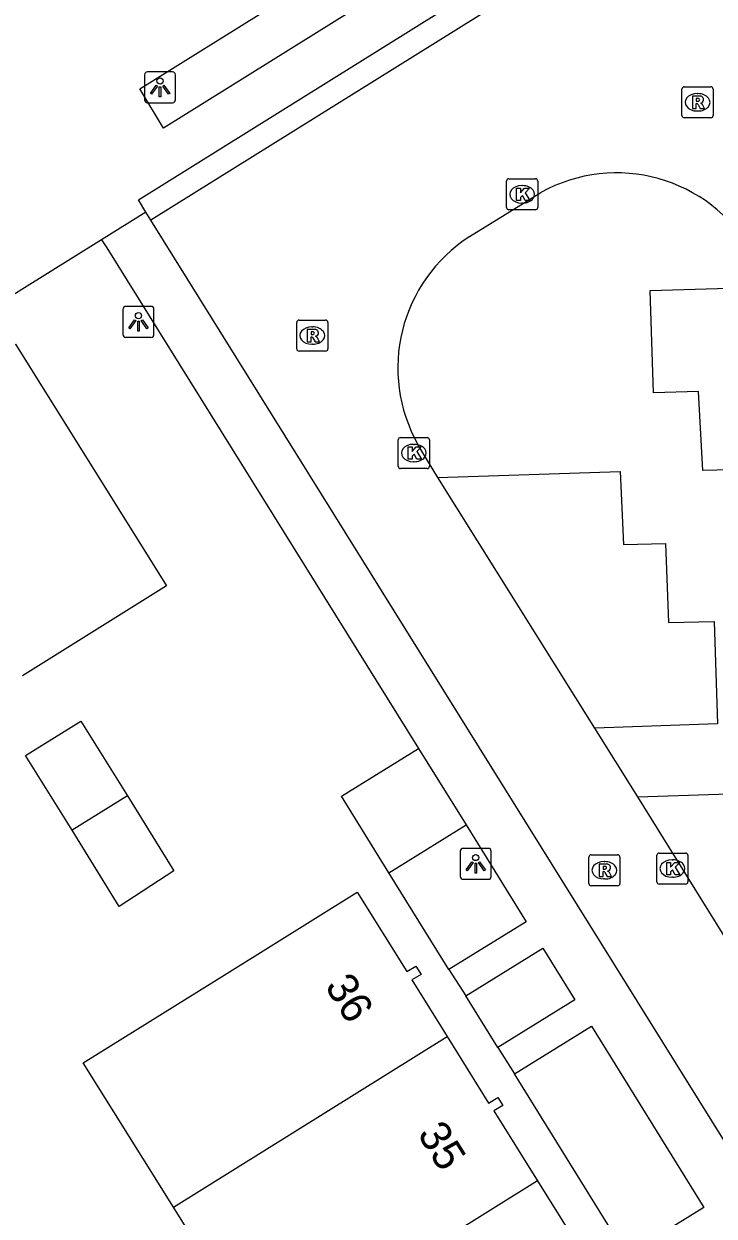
# Model space of a CAD drawing. Extents: x 159280 to 160375, y 384531 to 385872.
# Drawn here: x 159522.63 to 159544.84, y 385391.6 to 385429.99 of the extents above; entities that cross this region are included whole.
import ezdxf

# ---------------------------------------------------------------- set-up
doc = ezdxf.new("R2010")
doc.units = 0
for name, color, linetype in [('IMGEO_Groenvoorziening', 7, 'Continuous'), ('IMGEO_Kolk', 7, 'Continuous'), ('IMGEO_Lichtpunt', 7, 'Continuous'), ('IMGEO_Pand', 7, 'Continuous'), ('IMGEO_Pand_nummerreeks', 7, 'Continuous'), ('IMGEO_Parkeervlak_open', 7, 'Continuous'), ('IMGEO_Rijbaan_lokaal_open', 7, 'Continuous'), ('IMGEO_Rioolput', 7, 'Continuous'), ('IMGEO_Voetgangersgebied_open', 7, 'Continuous'), ('IMGEO_Voetpad_open', 7, 'Continuous')]:
    doc.layers.add(name, color=color, linetype=linetype)

msp = doc.modelspace()

# ---------------------------------------------------------------- linework, layer by layer
at = {"layer": 'IMGEO_Groenvoorziening'}
for points in [[(159536.308, 385399.542), (159534.38, 385402.659)], [(159537.884, 385397.025), (159536.85, 385398.688)], [(159542.034, 385390.34), (159538.414, 385396.179)]]:
    msp.add_lwpolyline(points, dxfattribs=at)
at = {"layer": 'IMGEO_Kolk'}
for p, q in [((159538.165, 385424.077), (159538.165, 385424.929)), ((159538.24, 385425.003), (159539.092, 385425.003)), ((159539.166, 385424.929), (159539.166, 385424.077)), ((159538.653, 385424.783), (159538.678, 385424.783)), ((159538.676, 385424.223), (159538.651, 385424.223)), ((159539.092, 385424.003), (159538.24, 385424.003)), ((159534.679, 385415.746), (159534.679, 385416.598)), ((159534.754, 385416.672), (159535.606, 385416.672)), ((159535.68, 385416.598), (159535.68, 385415.746)), ((159535.167, 385416.452), (159535.192, 385416.452)), ((159535.19, 385415.892), (159535.165, 385415.892)), ((159535.606, 385415.672), (159534.754, 385415.672)), ((159542.999, 385402.366), (159542.999, 385403.218)), ((159543.074, 385403.292), (159543.926, 385403.292)), ((159543.487, 385403.072), (159543.512, 385403.072)), ((159544, 385403.218), (159544, 385402.366)), ((159543.926, 385402.292), (159543.074, 385402.292)), ((159543.51, 385402.512), (159543.485, 385402.512))]:
    msp.add_line(p, q, dxfattribs=at)
for points in [[(159538.165, 385424.077), (159538.165, 385424.929)], [(159538.24, 385425.003), (159539.092, 385425.003)], [(159539.166, 385424.929), (159539.166, 385424.077)], [(159538.486, 385424.703), (159538.609, 385424.703), (159538.609, 385424.552), (159538.739, 385424.703), (159538.903, 385424.703), (159538.757, 385424.552), (159538.91, 385424.303), (159538.758, 385424.303), (159538.673, 385424.467), (159538.609, 385424.4), (159538.609, 385424.303), (159538.486, 385424.303), (159538.486, 385424.703)], [(159539.092, 385424.003), (159538.24, 385424.003)], [(159534.679, 385415.746), (159534.679, 385416.598)], [(159534.754, 385416.672), (159535.606, 385416.672)], [(159535.68, 385416.598), (159535.68, 385415.746)], [(159535, 385416.372), (159535.123, 385416.372), (159535.123, 385416.221), (159535.253, 385416.372), (159535.417, 385416.372), (159535.271, 385416.221), (159535.424, 385415.972), (159535.272, 385415.972), (159535.187, 385416.136), (159535.123, 385416.069), (159535.123, 385415.972), (159535, 385415.972), (159535, 385416.372)], [(159535.606, 385415.672), (159534.754, 385415.672)], [(159542.999, 385402.366), (159542.999, 385403.218)], [(159543.074, 385403.292), (159543.926, 385403.292)], [(159544, 385403.218), (159544, 385402.366)], [(159543.32, 385402.992), (159543.443, 385402.992), (159543.443, 385402.841), (159543.573, 385402.992), (159543.737, 385402.992), (159543.591, 385402.841), (159543.744, 385402.592), (159543.592, 385402.592), (159543.507, 385402.756), (159543.443, 385402.689), (159543.443, 385402.592), (159543.32, 385402.592), (159543.32, 385402.992)], [(159543.926, 385402.292), (159543.074, 385402.292)]]:
    msp.add_lwpolyline(points, dxfattribs=at)
for centre, start, end in [((159538.242, 385424.927), 91.552, 178.448), ((159538.242, 385424.927), 91.552, 178.448), ((159539.09, 385424.927), 1.552, 88.448), ((159539.09, 385424.927), 1.552, 88.448), ((159538.242, 385424.079), 181.552, 268.448), ((159538.242, 385424.079), 181.552, 268.448), ((159539.09, 385424.079), 271.552, 358.448), ((159539.09, 385424.079), 271.552, 358.448), ((159534.756, 385416.596), 91.552, 178.448), ((159534.756, 385416.596), 91.552, 178.448), ((159535.604, 385416.596), 1.552, 88.448), ((159535.604, 385416.596), 1.552, 88.448), ((159534.756, 385415.748), 181.552, 268.448), ((159534.756, 385415.748), 181.552, 268.448), ((159535.604, 385415.748), 271.552, 358.448), ((159535.604, 385415.748), 271.552, 358.448), ((159543.076, 385403.216), 91.552, 178.448), ((159543.076, 385403.216), 91.552, 178.448), ((159543.924, 385403.216), 1.552, 88.448), ((159543.924, 385403.216), 1.552, 88.448), ((159543.076, 385402.368), 181.552, 268.448), ((159543.076, 385402.368), 181.552, 268.448), ((159543.924, 385402.368), 271.552, 358.448), ((159543.924, 385402.368), 271.552, 358.448)]:
    msp.add_arc(centre, 0.0765, start, end, dxfattribs=at)
for centre, major_axis, ratio, start_param, end_param in [((159538.652, 385424.503), (-0.387, 0.002), 0.722429, 4.712389, 7.853982), ((159538.677, 385424.503), (-0.39, 0.002), 0.717154, 1.570796, 4.712389), ((159535.166, 385416.172), (-0.387, 0.002), 0.722429, 4.712389, 7.853982), ((159535.191, 385416.172), (-0.39, 0.002), 0.717154, 1.570796, 4.712389), ((159543.486, 385402.792), (-0.387, 0.002), 0.722429, 4.712389, 7.853982), ((159543.511, 385402.792), (-0.39, 0.002), 0.717154, 1.570796, 4.712389)]:
    msp.add_ellipse(centre, major_axis=major_axis, ratio=ratio, start_param=start_param, end_param=end_param, dxfattribs=at)
at = {"layer": 'IMGEO_Lichtpunt'}
for p, q in [((159527.416, 385428.448), (159526.608, 385428.448)), ((159527.416, 385428.448), (159526.608, 385428.448)), ((159526.514, 385428.353), (159526.514, 385427.546)), ((159526.514, 385428.353), (159526.514, 385427.546)), ((159527.51, 385427.546), (159527.51, 385428.353)), ((159527.51, 385427.546), (159527.51, 385428.353)), ((159526.608, 385427.452), (159527.416, 385427.452)), ((159526.608, 385427.452), (159527.416, 385427.452)), ((159525.82, 385420.799), (159525.82, 385419.992)), ((159525.82, 385420.799), (159525.82, 385419.992)), ((159526.722, 385420.894), (159525.914, 385420.894)), ((159526.722, 385420.894), (159525.914, 385420.894)), ((159526.816, 385419.992), (159526.816, 385420.799)), ((159526.816, 385419.992), (159526.816, 385420.799)), ((159525.914, 385419.898), (159526.722, 385419.898)), ((159525.914, 385419.898), (159526.722, 385419.898)), ((159537.575, 385403.443), (159536.767, 385403.443)), ((159537.575, 385403.443), (159536.767, 385403.443)), ((159536.673, 385403.348), (159536.673, 385402.541)), ((159536.673, 385403.348), (159536.673, 385402.541)), ((159537.669, 385402.541), (159537.669, 385403.348)), ((159537.669, 385402.541), (159537.669, 385403.348)), ((159536.767, 385402.447), (159537.575, 385402.447)), ((159536.767, 385402.447), (159537.575, 385402.447))]:
    msp.add_line(p, q, dxfattribs=at)
for points in [[(159526.888, 385428.017), (159526.927, 385427.989), (159526.739, 385427.727), (159526.701, 385427.754), (159526.888, 385428.017)], [(159527.1, 385427.989), (159527.138, 385428.016), (159527.325, 385427.754), (159527.286, 385427.726), (159527.1, 385427.989)], [(159526.99, 385427.969), (159527.037, 385427.969), (159527.037, 385427.647), (159526.99, 385427.647), (159526.99, 385427.969)], [(159526.194, 385420.463), (159526.233, 385420.435), (159526.045, 385420.173), (159526.007, 385420.2), (159526.194, 385420.463)], [(159526.296, 385420.415), (159526.343, 385420.415), (159526.343, 385420.093), (159526.296, 385420.093), (159526.296, 385420.415)], [(159526.406, 385420.435), (159526.444, 385420.462), (159526.631, 385420.2), (159526.592, 385420.172), (159526.406, 385420.435)], [(159537.047, 385403.012), (159537.086, 385402.984), (159536.898, 385402.722), (159536.86, 385402.749), (159537.047, 385403.012)], [(159537.149, 385402.964), (159537.196, 385402.964), (159537.196, 385402.642), (159537.149, 385402.642), (159537.149, 385402.964)], [(159537.259, 385402.984), (159537.297, 385403.011), (159537.484, 385402.749), (159537.445, 385402.721), (159537.259, 385402.984)]]:
    msp.add_lwpolyline(points, dxfattribs=at)
for centre in [(159527.013, 385428.151), (159526.319, 385420.597), (159537.172, 385403.146)]:
    msp.add_circle(centre, 0.0994, dxfattribs=at)
for centre, start, end in [((159526.608, 385428.353), 90, 180), ((159526.608, 385428.353), 90, 180), ((159527.416, 385428.353), 0, 90), ((159527.416, 385428.353), 0, 90), ((159526.608, 385427.546), 180, 270), ((159526.608, 385427.546), 180, 270), ((159527.416, 385427.546), 270, 0), ((159527.416, 385427.546), 270, 360), ((159525.914, 385420.799), 90, 180), ((159525.914, 385420.799), 90, 180), ((159526.722, 385420.799), 0, 90), ((159526.722, 385420.799), 0, 90), ((159525.914, 385419.992), 180, 270), ((159525.914, 385419.992), 180, 270), ((159526.722, 385419.992), 270, 0), ((159526.722, 385419.992), 270, 360), ((159536.767, 385403.348), 90, 180), ((159536.767, 385403.348), 90, 180), ((159537.575, 385403.348), 0, 90), ((159537.575, 385403.348), 0, 90), ((159536.767, 385402.541), 180, 270), ((159536.767, 385402.541), 180, 270), ((159537.575, 385402.541), 270, 0), ((159537.575, 385402.541), 270, 360)]:
    msp.add_arc(centre, 0.0946, start, end, dxfattribs=at)
at = {"layer": 'IMGEO_Pand'}
for points in [[(159517.725, 385416.783), (159519.613, 385417.961), (159519.432, 385418.224), (159519.635, 385418.364), (159519.811, 385418.084), (159522.292, 385419.63), (159522.367, 385419.677), (159527.219, 385411.896), (159522.582, 385409.002)], [(159524.18, 385404.023), (159522.684, 385406.433), (159524.468, 385407.541), (159525.965, 385405.131)], [(159525.965, 385405.131), (159527.461, 385402.721), (159525.703, 385401.569), (159524.18, 385404.023)], [(159525.965, 385405.131), (159524.18, 385404.023)], [(159527.442, 385391.884), (159524.536, 385396.539), (159529.159, 385399.416), (159533.357, 385402.029), (159534.954, 385399.472), (159535.245, 385399.65), (159535.411, 385399.383), (159535.111, 385399.212), (159536.249, 385397.382)], [(159527.442, 385391.884), (159536.249, 385397.382)], [(159536.249, 385397.382), (159537.581, 385395.24), (159537.882, 385395.419), (159538.042, 385395.161), (159537.757, 385394.988), (159539.163, 385392.732)], [(159539.163, 385392.732), (159530.347, 385387.229)], [(159539.163, 385392.732), (159540.671, 385390.312), (159540.966, 385390.47), (159541.12, 385390.223), (159540.836, 385390.056), (159542.062, 385388.073)], [(159530.347, 385387.229), (159527.442, 385391.884)]]:
    msp.add_lwpolyline(points, dxfattribs=at)
at = {"layer": 'IMGEO_Parkeervlak_open'}
for points in [[(159551.787, 385413.448), (159545.891, 385413.329), (159545.82, 385415.644), (159544.477, 385415.61), (159544.343, 385418.154), (159542.896, 385418.11), (159542.78, 385421.402), (159546.753, 385421.521)], [(159535.956, 385415.385), (159541.82, 385415.575), (159541.924, 385413.222), (159543.275, 385413.257), (159543.378, 385410.711), (159544.846, 385410.745), (159544.951, 385407.455), (159541.001, 385407.311)], [(159542.383, 385405.106), (159548.242, 385405.297), (159548.336, 385402.951), (159549.667, 385402.984), (159549.787, 385400.414), (159551.257, 385400.448), (159551.344, 385397.167), (159547.393, 385397.031)]]:
    msp.add_lwpolyline(points, dxfattribs=at)
at = {"layer": 'IMGEO_Rijbaan_lokaal_open'}
for points in [[(159543.163, 385433.937), (159526.721, 385423.666)], [(159536.976, 385423.141), (159539.263, 385424.557)], [(159585.844, 385328.715), (159557.684, 385373.918), (159526.721, 385423.666)], [(159535.956, 385415.385), (159535.32, 385416.43)], [(159541.001, 385407.311), (159535.956, 385415.385)], [(159542.383, 385405.106), (159541.001, 385407.311)], [(159547.393, 385397.031), (159542.383, 385405.106)]]:
    msp.add_lwpolyline(points, dxfattribs=at)
for centre, radius, start, end in [((159541.706, 385420.187), 5.006, 29.7178, 119.2043), ((159539.691, 385418.911), 5.026, 122.6925, 209.5848)]:
    msp.add_arc(centre, radius, start, end, dxfattribs=at)
at = {"layer": 'IMGEO_Rioolput'}
for p, q in [((159543.808, 385427.04), (159543.808, 385427.892)), ((159543.883, 385427.966), (159544.735, 385427.966)), ((159544.296, 385427.746), (159544.321, 385427.746)), ((159544.809, 385427.892), (159544.809, 385427.04)), ((159544.735, 385426.966), (159543.883, 385426.966)), ((159544.319, 385427.186), (159544.294, 385427.186)), ((159531.412, 385419.528), (159531.412, 385420.38)), ((159531.487, 385420.454), (159532.339, 385420.454)), ((159532.413, 385420.38), (159532.413, 385419.528)), ((159531.9, 385420.234), (159531.925, 385420.234)), ((159531.923, 385419.674), (159531.898, 385419.674)), ((159532.339, 385419.454), (159531.487, 385419.454)), ((159540.811, 385402.31), (159540.811, 385403.162)), ((159540.886, 385403.236), (159541.738, 385403.236)), ((159541.812, 385403.162), (159541.812, 385402.31)), ((159541.299, 385403.016), (159541.324, 385403.016)), ((159541.322, 385402.456), (159541.297, 385402.456)), ((159541.738, 385402.236), (159540.886, 385402.236))]:
    msp.add_line(p, q, dxfattribs=at)
for points in [[(159543.808, 385427.04), (159543.808, 385427.892)], [(159543.883, 385427.966), (159544.735, 385427.966)], [(159544.397, 385427.664), (159544.145, 385427.666), (159544.145, 385427.266)], [(159544.809, 385427.892), (159544.809, 385427.04)], [(159544.145, 385427.266), (159544.269, 385427.266), (159544.269, 385427.428), (159544.28, 385427.428)], [(159544.323, 385427.585), (159544.269, 385427.585), (159544.269, 385427.504)], [(159544.269, 385427.504), (159544.321, 385427.504)], [(159544.327, 385427.399), (159544.398, 385427.266), (159544.538, 385427.266), (159544.473, 385427.392)], [(159544.735, 385426.966), (159543.883, 385426.966)], [(159531.412, 385419.528), (159531.412, 385420.38)], [(159531.487, 385420.454), (159532.339, 385420.454)], [(159532.413, 385420.38), (159532.413, 385419.528)], [(159532.001, 385420.152), (159531.749, 385420.154), (159531.749, 385419.754)], [(159531.927, 385420.073), (159531.873, 385420.073), (159531.873, 385419.992)], [(159531.873, 385419.992), (159531.925, 385419.992)], [(159531.749, 385419.754), (159531.873, 385419.754), (159531.873, 385419.916), (159531.884, 385419.916)], [(159531.931, 385419.887), (159532.002, 385419.754), (159532.142, 385419.754), (159532.077, 385419.88)], [(159532.339, 385419.454), (159531.487, 385419.454)], [(159540.811, 385402.31), (159540.811, 385403.162)], [(159540.886, 385403.236), (159541.738, 385403.236)], [(159541.812, 385403.162), (159541.812, 385402.31)], [(159541.4, 385402.934), (159541.148, 385402.936), (159541.148, 385402.536)], [(159541.148, 385402.536), (159541.272, 385402.536), (159541.272, 385402.698), (159541.283, 385402.698)], [(159541.326, 385402.855), (159541.272, 385402.855), (159541.272, 385402.774)], [(159541.272, 385402.774), (159541.324, 385402.774)], [(159541.33, 385402.669), (159541.401, 385402.536), (159541.541, 385402.536), (159541.476, 385402.662)], [(159541.738, 385402.236), (159540.886, 385402.236)]]:
    msp.add_lwpolyline(points, dxfattribs=at)
for centre, radius, start, end in [((159543.885, 385427.89), 0.0765, 91.552, 178.448), ((159543.885, 385427.89), 0.0765, 91.552, 178.448), ((159544.396, 385427.554), 0.109, 350.3612, 89.416), ((159544.733, 385427.89), 0.0765, 1.552, 88.448), ((159544.733, 385427.89), 0.0765, 1.552, 88.448), ((159544.279, 385427.375), 0.0533, 26.0293, 88.6989), ((159544.305, 385427.693), 0.19, 274.7715, 282.9687), ((159544.329, 385427.489), 0.0964, 77.0061, 93.1865), ((159544.343, 385427.546), 0.0378, 276.6634, 79.6772), ((159544.394, 385427.554), 0.112, 277.5842, 350.9817), ((159544.378, 385427.339), 0.108, 29.5134, 73.7905), ((159543.885, 385427.042), 0.0765, 181.552, 268.448), ((159543.885, 385427.042), 0.0765, 181.552, 268.448), ((159544.733, 385427.042), 0.0765, 271.552, 358.448), ((159544.733, 385427.042), 0.0765, 271.552, 358.448), ((159531.489, 385420.378), 0.0765, 91.552, 178.448), ((159531.489, 385420.378), 0.0765, 91.552, 178.448), ((159532.337, 385420.378), 0.0765, 1.552, 88.448), ((159532.337, 385420.378), 0.0765, 1.552, 88.448), ((159531.909, 385420.181), 0.19, 274.7715, 282.9687), ((159531.933, 385419.977), 0.0964, 77.0061, 93.1865), ((159531.947, 385420.034), 0.0378, 276.6634, 79.6772), ((159532, 385420.042), 0.109, 350.3612, 89.416), ((159531.998, 385420.042), 0.112, 277.5842, 350.9817), ((159531.883, 385419.863), 0.0533, 26.0293, 88.6989), ((159531.982, 385419.827), 0.108, 29.5134, 73.7905), ((159531.489, 385419.53), 0.0765, 181.552, 268.448), ((159531.489, 385419.53), 0.0765, 181.552, 268.448), ((159532.337, 385419.53), 0.0765, 271.552, 358.448), ((159532.337, 385419.53), 0.0765, 271.552, 358.448), ((159540.888, 385403.16), 0.0765, 91.552, 178.448), ((159540.888, 385403.16), 0.0765, 91.552, 178.448), ((159541.736, 385403.16), 0.0765, 1.552, 88.448), ((159541.736, 385403.16), 0.0765, 1.552, 88.448), ((159541.282, 385402.645), 0.0533, 26.0293, 88.6989), ((159541.308, 385402.963), 0.19, 274.7715, 282.9687), ((159541.332, 385402.759), 0.0964, 77.0061, 93.1865), ((159541.346, 385402.816), 0.0378, 276.6634, 79.6772), ((159541.399, 385402.824), 0.109, 350.3612, 89.416), ((159541.397, 385402.824), 0.112, 277.5842, 350.9817), ((159541.381, 385402.609), 0.108, 29.5134, 73.7905), ((159540.888, 385402.312), 0.0765, 181.552, 268.448), ((159540.888, 385402.312), 0.0765, 181.552, 268.448), ((159541.736, 385402.312), 0.0765, 271.552, 358.448), ((159541.736, 385402.312), 0.0765, 271.552, 358.448)]:
    msp.add_arc(centre, radius, start, end, dxfattribs=at)
for centre, major_axis, ratio, start_param, end_param in [((159544.295, 385427.466), (-0.387, 0.002), 0.722429, 4.712389, 7.853982), ((159544.32, 385427.466), (-0.39, 0.002), 0.717154, 1.570796, 4.712389), ((159531.899, 385419.954), (-0.387, 0.002), 0.722429, 4.712389, 7.853982), ((159531.924, 385419.954), (-0.39, 0.002), 0.717154, 1.570796, 4.712389), ((159541.298, 385402.736), (-0.387, 0.002), 0.722429, 4.712389, 7.853982), ((159541.323, 385402.736), (-0.39, 0.002), 0.717154, 1.570796, 4.712389)]:
    msp.add_ellipse(centre, major_axis=major_axis, ratio=ratio, start_param=start_param, end_param=end_param, dxfattribs=at)
at = {"layer": 'IMGEO_Voetgangersgebied_open'}
for points in [[(159539.412, 385434.31), (159527.123, 385426.628), (159526.358, 385427.897), (159538.62, 385435.556), (159539.412, 385434.31)], [(159526.559, 385423.925), (159526.318, 385424.326), (159542.951, 385434.717), (159543.283, 385434.136)], [(159525.13, 385423.034), (159522.566, 385421.434), (159521.539, 385420.794), (159521.522, 385420.783), (159484.628, 385397.793), (159483.001, 385396.779)]]:
    msp.add_lwpolyline(points, dxfattribs=at)
at = {"layer": 'IMGEO_Voetpad_open'}
for points in [[(159526.559, 385423.925), (159525.13, 385423.034)], [(159526.721, 385423.666), (159526.559, 385423.925)], [(159525.13, 385423.034), (159525.296, 385422.776), (159535.33, 385406.657)], [(159534.38, 385402.659), (159532.853, 385405.121), (159535.33, 385406.657)], [(159535.33, 385406.657), (159536.863, 385404.195)], [(159534.38, 385402.659), (159536.863, 385404.195)], [(159536.863, 385404.195), (159538.791, 385401.078), (159536.308, 385399.542)], [(159536.85, 385398.688), (159539.33, 385400.23), (159540.364, 385398.567), (159537.884, 385397.025)], [(159536.308, 385399.542), (159536.85, 385398.688)], [(159538.414, 385396.179), (159540.896, 385397.718), (159544.516, 385391.879), (159542.034, 385390.34)], [(159537.884, 385397.025), (159538.414, 385396.179)]]:
    msp.add_lwpolyline(points, dxfattribs=at)

# ---------------------------------------------------------------- texts
at = {"layer": 'IMGEO_Pand_nummerreeks'}
for s, rotation, p in [('36', 301.8734, (159532.297, 385399.004)), ('35', 301.9307, (159535.276, 385394.243))]:
    msp.add_text(s, height=1, rotation=rotation, dxfattribs=at).set_placement(p)

doc.saveas('drawing.dxf')
